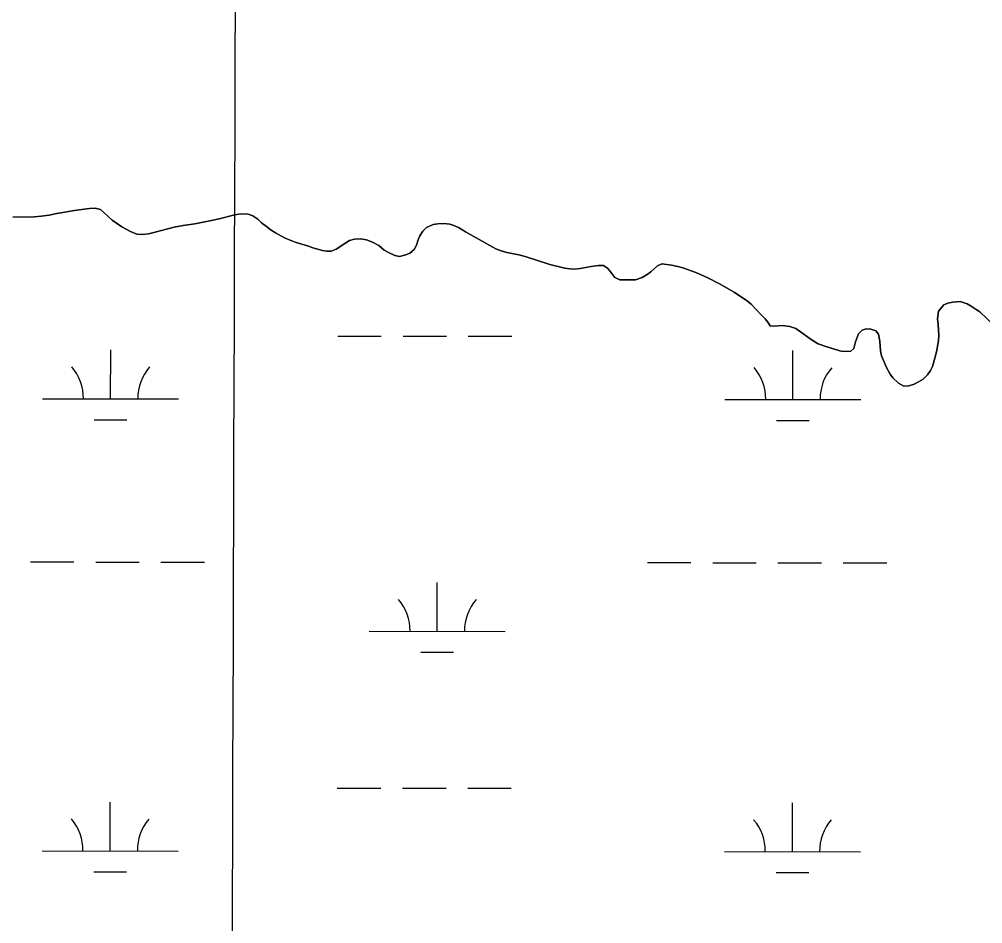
# Model space of a CAD drawing. Extents: x 3148686 to 3186545, y 916144 to 941516.
# Drawn here: x 3165828 to 3166537, y 924858 to 925523 of the extents above; entities that cross this region are included whole.
import ezdxf

# ---------------------------------------------------------------- set-up
doc = ezdxf.new("R2010")
doc.units = 0
for name, color, linetype in [('V-GRID-MAJR', 7, 'Continuous'), ('V-SITE-VEGE', 7, 'Continuous'), ('V-TOPO-SHOR', 7, 'Continuous'), ('V-WETL-SWMP', 7, 'Continuous')]:
    doc.layers.add(name, color=color, linetype=linetype)

msp = doc.modelspace()

# ---------------------------------------------------------------- linework, layer by layer
at = {"layer": 'V-GRID-MAJR'}
msp.add_spline([(3165974.46, 921512.91), (3165993.85, 927572.55), (3166013.25, 933635.55), (3166032.65, 939698.61), (3166032.66, 939701.93)], degree=3, dxfattribs=at)
at = {"layer": 'V-SITE-VEGE'}
for points in [[(3165823.67, 925377.47), (3165839.31, 925377.72), (3165844.48, 925378.15), (3165850.29, 925379.1), (3165856.09, 925380.31), (3165870.42, 925382.62), (3165879.98, 925383.86), (3165884.11, 925384.02), (3165888, 925383.15), (3165890.6, 925380.97), (3165896.72, 925375.33), (3165900.49, 925372.52), (3165903.74, 925370.35)], [(3165903.74, 925370.35), (3165910.1, 925366.91), (3165914.89, 925365.01), (3165918.77, 925364.78), (3165923.29, 925365.33), (3165927.42, 925366.14), (3165942.25, 925370.14), (3165948.84, 925371.48), (3165957.48, 925372.72), (3165968.46, 925374.74), (3165971.94, 925375.68), (3165975.42, 925376.22), (3165987.03, 925379.28), (3165991.42, 925379.97), (3165996.72, 925379.75), (3166000.22, 925378.61), (3166003.73, 925375.93), (3166006.59, 925373.37), (3166010.11, 925370.55), (3166013.74, 925367.99), (3166016.73, 925366.08), (3166023.87, 925362.13), (3166031.39, 925359.09), (3166041.11, 925356.06), (3166044.22, 925354.92), (3166051.35, 925352.91), (3166054.58, 925352.55), (3166057.81, 925352.58), (3166061.55, 925353.9), (3166067.72, 925358.08), (3166071.32, 925360.31), (3166074.93, 925361.37), (3166079.46, 925361.54), (3166083.86, 925360.8), (3166088.13, 925359.15), (3166092.81, 925356.6), (3166096.84, 925353.28), (3166099.96, 925351.49), (3166104.63, 925349.33), (3166107.99, 925348.58), (3166112.77, 925349.78), (3166115.6, 925351.1), (3166118.94, 925353.84), (3166120.46, 925356.95), (3166121.86, 925360.84), (3166123.13, 925363.69), (3166125.3, 925367.2), (3166127.99, 925369.81), (3166132.75, 925372.04), (3166136.24, 925372.72), (3166140.76, 925372.88), (3166145.16, 925372.4), (3166148.14, 925371.39), (3166151.51, 925369.87), (3166156.58, 925366.8), (3166174.49, 925356.74), (3166179.04, 925354.31), (3166182.93, 925352.67), (3166187.07, 925351.54), (3166195.75, 925349.79), (3166200.41, 925348.54), (3166218.68, 925342.61), (3166229.69, 925340.11), (3166233.31, 925339.5), (3166236.8, 925339.14), (3166241.06, 925339.69), (3166249.06, 925341.3), (3166254.49, 925341.99), (3166258.24, 925341.89), (3166261.09, 925340.11), (3166263.57, 925337.15), (3166266.58, 925333.17), (3166270.21, 925331.52), (3166274.74, 925331.3), (3166281.58, 925331.48), (3166286.48, 925333.2), (3166290.21, 925335.3), (3166292.91, 925337.26), (3166297.79, 925341.69), (3166301.14, 925343.14), (3166308.25, 925342.16), (3166312.79, 925341.29), (3166316.54, 925340.29), (3166326.13, 925336.74), (3166334.31, 925333.06), (3166343.39, 925328.48), (3166354.17, 925322.23), (3166364.17, 925315.72), (3166366.64, 925313.55), (3166374.07, 925305.59), (3166377.07, 925302.64), (3166379.03, 925300.33), (3166380.79, 925297.46), (3166383.88, 925297.29), (3166389.66, 925297.72), (3166395.26, 925296.99), (3166399.52, 925295.48), (3166411.55, 925286.89), (3166416.01, 925284.42), (3166422.39, 925282.16), (3166433.61, 925278.77)], [(3166433.61, 925278.77), (3166439.98, 925278.82), (3166442.28, 925280.97), (3166443.59, 925285.8), (3166445.67, 925291.61), (3166448.35, 925294.33), (3166451.43, 925295.32), (3166454.71, 925295.15), (3166458.39, 925293.83), (3166460.53, 925291.34), (3166461.34, 925286.33), (3166461.78, 925279.19), (3166462.58, 925275.53), (3166466.32, 925266.88), (3166469.06, 925261.88), (3166471.01, 925259.2), (3166475.09, 925255.37), (3166478.97, 925253.28), (3166482.83, 925253.31), (3166486.67, 925254.69), (3166489.94, 925256.26), (3166493.21, 925258.41), (3166496.46, 925261.52), (3166498.75, 925264.63), (3166500.08, 925267.53), (3166501.96, 925273.72), (3166503.27, 925279.52), (3166504.56, 925287.06), (3166504.72, 925290.34), (3166504.27, 925298.44), (3166503.85, 925302.68), (3166504.58, 925308.28), (3166508.4, 925312.94), (3166511.48, 925314.32), (3166515.14, 925314.93), (3166520.54, 925315.36), (3166525.57, 925313.85), (3166528.67, 925312.14), (3166532.36, 925309.66), (3166534.88, 925307.75), (3166545.57, 925297.8)]]:
    msp.add_lwpolyline(points, dxfattribs=at)
at = {"layer": 'V-TOPO-SHOR'}
for points in [[(3165823.67, 925377.47), (3165839.31, 925377.72), (3165844.48, 925378.15), (3165850.29, 925379.1), (3165856.09, 925380.31), (3165870.42, 925382.62), (3165879.98, 925383.86), (3165884.11, 925384.02), (3165888, 925383.15), (3165890.6, 925380.97), (3165896.72, 925375.33), (3165900.49, 925372.52), (3165903.74, 925370.35), (3165910.1, 925366.91), (3165914.89, 925365.01), (3165918.77, 925364.78), (3165923.29, 925365.33), (3165927.42, 925366.14), (3165942.25, 925370.14), (3165948.84, 925371.48), (3165957.48, 925372.72), (3165968.46, 925374.74), (3165971.94, 925375.68), (3165975.42, 925376.22), (3165987.03, 925379.28), (3165991.42, 925379.97), (3165996.72, 925379.75), (3166000.22, 925378.61), (3166003.73, 925375.93), (3166006.59, 925373.37), (3166010.11, 925370.55), (3166013.74, 925367.99), (3166016.73, 925366.08), (3166023.87, 925362.13), (3166031.39, 925359.09), (3166041.11, 925356.06), (3166044.22, 925354.92), (3166051.35, 925352.91), (3166054.58, 925352.55), (3166057.81, 925352.58), (3166061.55, 925353.9), (3166067.72, 925358.08), (3166071.32, 925360.31), (3166074.93, 925361.37), (3166079.46, 925361.54), (3166083.86, 925360.8), (3166088.13, 925359.15), (3166092.81, 925356.6)], [(3166092.81, 925356.6), (3166096.84, 925353.27), (3166099.96, 925351.49), (3166104.63, 925349.33), (3166107.99, 925348.58), (3166112.77, 925349.78), (3166115.6, 925351.1), (3166118.94, 925353.84), (3166120.46, 925356.95), (3166121.86, 925360.84), (3166123.13, 925363.69), (3166125.3, 925367.2), (3166127.99, 925369.81), (3166132.75, 925372.04), (3166136.24, 925372.72), (3166140.76, 925372.88), (3166145.16, 925372.4), (3166148.14, 925371.39), (3166151.51, 925369.87), (3166156.58, 925366.8), (3166174.49, 925356.74), (3166179.04, 925354.31), (3166182.93, 925352.67), (3166187.07, 925351.54), (3166195.75, 925349.79), (3166200.41, 925348.54), (3166218.68, 925342.61), (3166229.69, 925340.11), (3166233.31, 925339.5), (3166236.8, 925339.14), (3166241.06, 925339.69), (3166249.06, 925341.3), (3166254.49, 925341.99), (3166258.24, 925341.89), (3166261.09, 925340.11), (3166263.57, 925337.15), (3166266.58, 925333.17), (3166270.21, 925331.52), (3166274.74, 925331.3), (3166281.58, 925331.48), (3166286.48, 925333.2), (3166290.21, 925335.3), (3166292.91, 925337.26), (3166297.79, 925341.69), (3166301.14, 925343.14), (3166308.25, 925342.16), (3166312.79, 925341.29), (3166316.54, 925340.29), (3166326.13, 925336.74), (3166334.31, 925333.06), (3166343.39, 925328.48), (3166354.17, 925322.23), (3166364.17, 925315.72), (3166366.64, 925313.55), (3166374.07, 925305.59), (3166377.07, 925302.64), (3166379.03, 925300.33), (3166380.79, 925297.46)], [(3166511.48, 925314.32), (3166508.4, 925312.94), (3166504.58, 925308.28), (3166503.85, 925302.68), (3166504.27, 925298.44), (3166504.72, 925290.34), (3166504.56, 925287.06), (3166503.26, 925279.52), (3166501.96, 925273.72), (3166500.08, 925267.53), (3166498.75, 925264.63), (3166496.46, 925261.52), (3166493.21, 925258.41), (3166489.94, 925256.26), (3166486.67, 925254.69), (3166482.83, 925253.31), (3166478.97, 925253.28), (3166475.09, 925255.37), (3166471.01, 925259.2), (3166469.06, 925261.88), (3166466.32, 925266.88), (3166462.58, 925275.53), (3166461.78, 925279.19), (3166461.34, 925286.33), (3166460.53, 925291.34), (3166458.38, 925293.83), (3166454.71, 925295.15), (3166451.43, 925295.32), (3166448.35, 925294.33), (3166445.67, 925291.6), (3166443.59, 925285.8), (3166442.28, 925280.97), (3166439.98, 925278.82), (3166433.61, 925278.77), (3166422.39, 925282.16), (3166416.01, 925284.42), (3166411.55, 925286.89), (3166399.52, 925295.48), (3166395.26, 925296.99), (3166389.66, 925297.72), (3166383.88, 925297.29), (3166380.79, 925297.46)], [(3166545.57, 925297.8), (3166534.88, 925307.75), (3166532.36, 925309.66), (3166528.67, 925312.14), (3166525.57, 925313.85), (3166520.54, 925315.36), (3166515.14, 925314.93), (3166511.48, 925314.32)]]:
    msp.add_lwpolyline(points, dxfattribs=at)
at = {"layer": 'V-WETL-SWMP'}
for p, q in [((3166062.66, 925290.07), (3166094.66, 925290.04)), ((3166110.66, 925290.02), (3166142.66, 925289.99)), ((3166158.66, 925289.97), (3166190.66, 925289.94)), ((3165895.55, 925243.82), (3165895.59, 925279.82)), ((3166397.46, 925243.29), (3166397.5, 925279.29)), ((3165845.55, 925243.87), (3165945.55, 925243.77)), ((3166347.46, 925243.34), (3166447.46, 925243.24)), ((3165883.53, 925228.4), (3165907.53, 925228.38)), ((3166385.44, 925227.87), (3166409.44, 925227.85)), ((3165836.58, 925123.81), (3165868.58, 925123.78)), ((3165884.58, 925123.76), (3165916.58, 925123.73)), ((3165932.58, 925123.71), (3165964.58, 925123.68)), ((3166290.49, 925123.33), (3166322.49, 925123.3)), ((3166338.49, 925123.28), (3166370.49, 925123.25)), ((3166386.49, 925123.23), (3166418.49, 925123.2)), ((3166434.49, 925123.18), (3166466.49, 925123.15)), ((3166135.84, 925072.75), (3166135.88, 925108.75)), ((3166085.84, 925072.81), (3166185.84, 925072.7)), ((3166123.83, 925057.33), (3166147.83, 925057.31)), ((3166062.31, 924957.4), (3166094.31, 924957.36)), ((3166110.31, 924957.35), (3166142.31, 924957.31)), ((3166158.31, 924957.3), (3166190.31, 924957.26)), ((3165895.2, 924911.14), (3165895.24, 924947.14)), ((3166397.11, 924910.62), (3166397.15, 924946.62)), ((3165845.2, 924911.2), (3165945.2, 924911.09)), ((3166347.11, 924910.67), (3166447.11, 924910.56)), ((3165883.18, 924895.73), (3165907.18, 924895.7)), ((3166385.09, 924895.2), (3166409.09, 924895.17))]:
    msp.add_line(p, q, dxfattribs=at)
for points in [[(3166229.69, 925340.11), (3166218.68, 925342.61), (3166200.41, 925348.54), (3166195.75, 925349.8), (3166187.07, 925351.54), (3166182.93, 925352.67), (3166179.04, 925354.32), (3166174.49, 925356.74), (3166156.58, 925366.8), (3166151.51, 925369.87), (3166148.14, 925371.39), (3166145.16, 925372.4), (3166140.76, 925372.88), (3166136.24, 925372.72), (3166132.75, 925372.04), (3166127.99, 925369.81), (3166125.29, 925367.2), (3166123.13, 925363.69), (3166121.86, 925360.84), (3166120.46, 925356.95), (3166118.94, 925353.84), (3166115.6, 925351.1), (3166112.77, 925349.78), (3166107.99, 925348.58), (3166104.63, 925349.33), (3166099.96, 925351.49), (3166096.84, 925353.27), (3166092.81, 925356.6), (3166088.13, 925359.15), (3166083.86, 925360.8), (3166079.46, 925361.54), (3166074.93, 925361.37), (3166071.32, 925360.31), (3166067.72, 925358.08), (3166061.55, 925353.9), (3166057.81, 925352.58), (3166054.58, 925352.55), (3166051.35, 925352.91), (3166044.22, 925354.92), (3166041.11, 925356.06), (3166031.39, 925359.09), (3166023.87, 925362.13), (3166016.73, 925366.08), (3166013.75, 925367.99), (3166010.11, 925370.55), (3166006.59, 925373.36), (3166003.73, 925375.93), (3166000.22, 925378.61), (3165996.72, 925379.75), (3165991.42, 925379.97), (3165987.03, 925379.28), (3165975.42, 925376.22), (3165971.94, 925375.67), (3165968.45, 925374.74), (3165957.48, 925372.72), (3165948.83, 925371.48), (3165942.25, 925370.14), (3165927.42, 925366.14), (3165923.29, 925365.33), (3165918.77, 925364.78), (3165914.89, 925365.01), (3165910.1, 925366.91), (3165903.74, 925370.35), (3165900.49, 925372.52), (3165896.72, 925375.33), (3165890.6, 925380.97), (3165887.99, 925383.15), (3165884.11, 925384.02), (3165879.97, 925383.86), (3165870.42, 925382.62), (3165856.09, 925380.31), (3165850.29, 925379.1), (3165844.48, 925378.15), (3165839.31, 925377.72), (3165823.67, 925377.47)], [(3166545.57, 925297.8), (3166534.88, 925307.75), (3166532.35, 925309.66), (3166528.67, 925312.14), (3166525.57, 925313.85), (3166520.54, 925315.36), (3166515.14, 925314.93), (3166511.48, 925314.32), (3166508.4, 925312.94), (3166504.58, 925308.28), (3166503.85, 925302.68), (3166504.27, 925298.44), (3166504.72, 925290.34), (3166504.56, 925287.06), (3166503.26, 925279.52), (3166501.96, 925273.72), (3166500.08, 925267.53), (3166498.75, 925264.63), (3166496.46, 925261.52), (3166493.21, 925258.41), (3166489.94, 925256.26), (3166486.67, 925254.69), (3166482.83, 925253.31), (3166478.97, 925253.28), (3166475.09, 925255.37), (3166471.01, 925259.2), (3166469.06, 925261.88), (3166466.32, 925266.88), (3166462.58, 925275.53), (3166461.78, 925279.19), (3166461.34, 925286.33), (3166460.53, 925291.34), (3166458.38, 925293.83), (3166454.71, 925295.15), (3166451.43, 925295.32), (3166448.35, 925294.33), (3166445.67, 925291.6), (3166443.59, 925285.8), (3166442.28, 925280.96), (3166439.98, 925278.82), (3166433.61, 925278.77), (3166422.39, 925282.16), (3166416.01, 925284.42), (3166411.55, 925286.89), (3166399.52, 925295.48), (3166395.26, 925296.99), (3166389.66, 925297.72), (3166383.87, 925297.29), (3166380.79, 925297.46), (3166379.03, 925300.33), (3166377.07, 925302.64), (3166374.07, 925305.59), (3166366.64, 925313.54), (3166364.17, 925315.72), (3166354.17, 925322.23), (3166343.39, 925328.48), (3166334.31, 925333.06), (3166326.13, 925336.75), (3166316.54, 925340.29), (3166312.78, 925341.29), (3166308.25, 925342.16), (3166301.14, 925343.14), (3166297.79, 925341.69), (3166292.91, 925337.26), (3166290.21, 925335.3), (3166286.48, 925333.2), (3166281.58, 925331.48), (3166274.74, 925331.3), (3166270.21, 925331.52), (3166266.58, 925333.17), (3166263.57, 925337.15), (3166261.09, 925340.11), (3166258.24, 925341.89), (3166254.49, 925341.99), (3166249.06, 925341.3), (3166241.06, 925339.69), (3166236.8, 925339.14), (3166233.31, 925339.5), (3166229.69, 925340.11)]]:
    msp.add_lwpolyline(points, dxfattribs=at)
for centre, start, end in [((3165840.31, 925244.35), 359.16781, 40.71147), ((3165950.79, 925244.24), 139.1678, 180.71146), ((3166342.22, 925243.82), 359.16781, 40.71147), ((3166452.7, 925243.71), 139.1678, 180.71146), ((3166080.6, 925073.29), 359.16781, 40.71147), ((3166191.09, 925073.17), 139.1678, 180.71146), ((3165839.96, 924911.68), 359.16781, 40.71147), ((3165950.44, 924911.56), 139.1678, 180.71146), ((3166341.87, 924911.15), 359.16781, 40.71147), ((3166452.35, 924911.03), 139.1678, 180.71146)]:
    msp.add_arc(centre, 35.25, start, end, dxfattribs=at)

doc.saveas('drawing.dxf')
